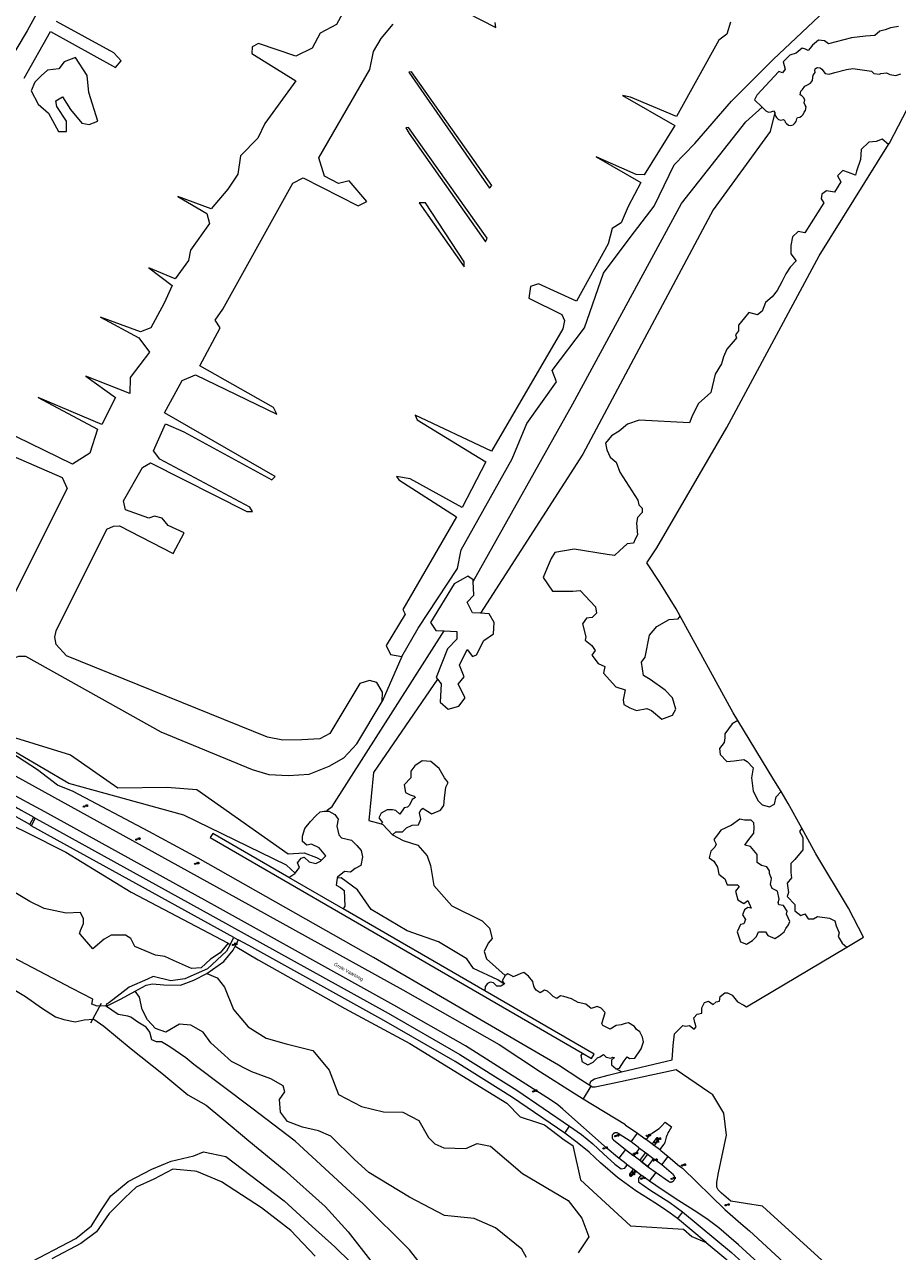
# Model space of a CAD drawing. Header units: metres. Extents: x 138165 to 154469, y 480134 to 494189.
# Tile 1053 of 1056: x 144512 to 144834, y 492519 to 492971. Entities that reach past the tile are written whole.
import ezdxf

# ---------------------------------------------------------------- set-up
doc = ezdxf.new("R2010")
doc.units = ezdxf.units.M
doc.header["$LTSCALE"] = 0.001
doc.header["$MEASUREMENT"] = 0
for name, color, linetype, lineweight in [('TOP-L-terrein hoogteverschil grondkering', 7, 'Continuous', 0), ('TOP-L-topo objecten punt', 7, 'Continuous', 0), ('TOP-L-topo objecten vlak', 7, 'Continuous', 0), ('TOP-T-topo huisnummering naamgeving', 7, 'Continuous', 0)]:
    doc.layers.add(name, color=color, linetype=linetype, lineweight=lineweight)
doc.styles.add('Style-INTL_ISO', font='INTL_ISO.shx')
doc.styles.add('Style-STANDARD', font='STANDARD.shx')

# ---------------------------------------------------------------- blocks, each defined once
blk = doc.blocks.new('131')
at = {"layer": 'TOP-L-topo objecten punt', "color": 7, "linetype": 'Continuous', "lineweight": 0}
blk.add_circle((0, 0), 0.025, dxfattribs=at)
at = {"layer": 'TOP-L-topo objecten punt', "color": 7, "linetype": 'Continuous', "lineweight": 0, "style": 'Style-STANDARD'}
blk.add_text('SM', height=0.06, dxfattribs=at).set_placement((0.0483, 0))
blk = doc.blocks.new('16')
at = {"layer": 'TOP-L-topo objecten punt', "color": 7, "linetype": 'Continuous', "lineweight": 0}
blk.add_circle((0, 0), 0.025, dxfattribs=at)
at = {"layer": 'TOP-L-topo objecten punt', "color": 7, "linetype": 'Continuous', "lineweight": 0, "style": 'Style-STANDARD'}
blk.add_text('LM', height=0.06, dxfattribs=at).set_placement((0.0483, 0))
blk = doc.blocks.new('14')
at = {"layer": 'TOP-L-topo objecten punt', "color": 7, "linetype": 'Continuous', "lineweight": 0}
blk.add_circle((0, 0), 0.025, dxfattribs=at)
at = {"layer": 'TOP-L-topo objecten punt', "color": 7, "linetype": 'Continuous', "lineweight": 0, "style": 'Style-STANDARD'}
blk.add_text('VB', height=0.06, dxfattribs=at).set_placement((0.0483, 0))
blk = doc.blocks.new('11')
at = {"layer": 'TOP-L-topo objecten punt', "color": 7, "linetype": 'Continuous', "lineweight": 0}
blk.add_circle((0, 0), 0.025, dxfattribs=at)
at = {"layer": 'TOP-L-topo objecten punt', "color": 7, "linetype": 'Continuous', "lineweight": 0, "style": 'Style-STANDARD'}
blk.add_text('AB', height=0.06, dxfattribs=at).set_placement((0.0483, 0))

msp = doc.modelspace()

# ---------------------------------------------------------------- linework, layer by layer
at = {"layer": 'TOP-L-terrein hoogteverschil grondkering', "flags": 128}
msp.add_lwpolyline([(144540.14, 492610.06), (144536.24, 492602.9)], dxfattribs=at)
at = {"layer": 'TOP-L-topo objecten vlak', "flags": 128}
for points in [[(144597.17, 493084.58), (144596.08, 493083.48), (144587.07, 493074.55), (144575.2, 493060.4), (144562.93, 493046.12), (144553.23, 493032.71), (144542.31, 493017.76), (144531.93, 493002.32), (144522.74, 492986.5), (144512.85, 492968.44), (144504.52, 492954.44), (144504.06, 492953.68), (144502.07, 492950.33), (144491.2, 492930.93), (144482.38, 492913.61), (144470.24, 492889.73), (144469.8, 492888.79), (144469.48, 492888.12), (144463.3, 492875.13), (144460.4, 492867.11), (144459.49, 492861.99)], [(144830.32, 492926.52), (144830.67, 492927.08), (144834.06, 492933.41), (144838.79, 492942.59), (144843.1, 492948.01), (144848.72, 492951.94), (144972.48, 493024.95), (145013.7, 493049.18)], [(144650.98, 492737.97), (144656.96, 492748.4), (144671.53, 492770.36), (144672.83, 492777.26), (144691.69, 492810.7), (144697.03, 492823.82), (144707.95, 492839.06), (144706.41, 492843.28), (144718.3, 492859.06), (144725.33, 492879.14), (144735.08, 492892.35), (144743.94, 492903.87), (144751.38, 492919.11), (144759, 492926.91), (144772.47, 492942.51), (144787.88, 492957.92), (144808.97, 492977.78), (144818.2, 492981.06), (144821.72, 492983.57), (144853.13, 493006.04), (144863.22, 493009.13)], [(144633.3, 492982.51), (144626.92, 492970.73), (144620.84, 492967.59), (144617.9, 492962.09), (144611.91, 492959.05), (144598.18, 492963.76), (144595.73, 492962.49), (144595.63, 492960.13), (144611.91, 492950.02), (144600.43, 492934.33), (144597.88, 492928.93), (144591.51, 492922.35), (144590.52, 492915.58), (144586.8, 492910.09), (144580.62, 492902.83), (144568.35, 492907.34), (144579.05, 492901.16), (144580.12, 492897.43), (144573.06, 492887.62), (144572.28, 492883.79), (144567.37, 492877.12), (144557.76, 492881.14), (144566.29, 492874.66), (144563.35, 492868.09), (144558.44, 492858.96), (144554.62, 492857.49), (144539.9, 492862.99), (144554.03, 492855.33), (144557.9, 492850.11), (144550.83, 492840.67), (144550.64, 492834.88), (144534.42, 492841.15), (144545.46, 492833.38), (144540.42, 492823.43), (144516.85, 492833.38), (144538.78, 492821.66), (144535.92, 492812.8), (144529.52, 492808.84), (144493.41, 492826.29)], [(144658.42, 492983.68), (144685.67, 492969.61), (144685.33, 492971.53)], [(144521.44, 492968.14), (144545.46, 492954.95), (144547.5, 492957.41), (144544.78, 492960.27), (144523.61, 492971.9)], [(144643.77, 492721.34), (144643.86, 492724.83), (144641.73, 492728.31), (144639.1, 492729.07), (144635.45, 492727.97), (144624.46, 492709.62), (144620.76, 492707.65), (144614.15, 492707.2), (144607.1, 492707.11), (144601.45, 492708.22), (144527.41, 492738.24), (144523.52, 492742.39), (144522.99, 492745.07), (144523.6, 492747.45), (144542.18, 492784.85), (144544.71, 492785.91), (144546.83, 492786.1), (144566.69, 492775.84), (144570.76, 492783.51), (144564.85, 492786.19), (144562.63, 492788.87), (144559.77, 492789.61), (144557.64, 492788.96), (144549.05, 492791.92), (144548.4, 492795.24), (144555.32, 492807.61), (144558.28, 492809.29), (144593.83, 492791.41), (144595.9, 492791.32), (144594.92, 492792.9), (144561.74, 492810.67), (144559.37, 492813.74), (144563.81, 492823.61), (144570.63, 492820.65), (144603.02, 492802.97), (144604.3, 492804.25), (144563.52, 492827.76), (144570.03, 492839.6), (144574.87, 492841.68), (144604.89, 492827.26), (144603.61, 492829.72), (144576.55, 492845.03), (144583.96, 492858.96), (144582.18, 492861.83), (144584.95, 492865.88), (144610.83, 492912.32), (144614.64, 492914.22), (144634.88, 492903.99), (144638.06, 492905.61), (144631.5, 492913.16), (144627.62, 492912.18), (144622.4, 492914.86), (144620.35, 492921.63), (144639.15, 492954.22), (144640.55, 492960.79), (144643.34, 492965.54), (144647.81, 492970.85)], [(144772.11, 492971.57), (144770.7, 492967.14), (144767.86, 492965.02), (144752.17, 492936.89), (144735.26, 492944.04), (144732.27, 492944.57), (144751.65, 492933.51), (144740.27, 492915.35), (144737.33, 492915.51), (144722.6, 492922.01), (144739.08, 492912.5), (144734.36, 492903.74), (144731.86, 492897.72), (144728.5, 492895.65), (144727.07, 492889.92), (144715.36, 492868.85), (144701.32, 492875.22), (144698.33, 492874.18), (144697.8, 492869.89), (144709.9, 492863.91), (144710.94, 492861.69), (144710.29, 492858.7), (144684.02, 492813.56), (144655.93, 492826.83), (144656.58, 492825.14), (144681.94, 492809.66), (144673.22, 492792.87), (144653.97, 492803.41), (144649.03, 492804.19), (144649.81, 492803.02), (144671.14, 492789.36), (144651.37, 492755.27), (144652.15, 492753.58), (144645.13, 492742), (144646.82, 492738.62), (144650.98, 492737.97)], [(144833.99, 492969.99), (144831.1, 492969.49), (144829.08, 492968.78), (144827.16, 492968.35), (144825.3, 492966.71), (144821.85, 492966.41), (144816.76, 492965.89), (144808.21, 492963.69), (144806.7, 492964.7), (144804.51, 492964.99), (144802.28, 492963.19), (144801.5, 492961.99), (144800.79, 492961.21), (144799.7, 492961.7), (144798.5, 492961.99), (144796.29, 492960.21), (144794.01, 492959.5), (144791.51, 492956.99), (144792.3, 492954.3), (144791.26, 492953), (144789.87, 492953.39), (144781.81, 492944.72), (144781.01, 492943), (144783.74, 492940.34)], [(144511.72, 492951.01), (144521.44, 492968.14)], [(144526.52, 492957.05), (144524.52, 492954.46), (144520.4, 492953.99), (144518.05, 492951.87), (144515.69, 492949.52), (144514.28, 492946.34), (144516.87, 492941.4), (144520.75, 492938.1), (144524.4, 492931.28), (144527.34, 492931.28), (144527.34, 492935.16), (144523.81, 492940.58), (144523.46, 492942.64), (144525.93, 492944.1), (144528.87, 492939.4), (144532.99, 492934.46), (144535.69, 492933.93), (144538.87, 492935.16), (144535.58, 492945.75), (144534.99, 492951.99), (144530.64, 492958.58), (144526.52, 492957.05)], [(144788.5, 492938.34), (144788.5, 492937.5), (144789.04, 492936.55), (144789.79, 492935.79), (144790.7, 492935.5), (144791.2, 492935.59), (144791.7, 492935.79), (144792.08, 492935.32), (144792.29, 492934.79), (144792.79, 492934.29), (144793.48, 492933.72), (144794.31, 492933.5), (144795.21, 492933.79), (144795.74, 492934.33), (144796.3, 492935.01), (144796.5, 492936), (144796.76, 492936.5), (144797.71, 492936.59), (144798.33, 492936.93), (144798.95, 492937.55), (144799.3, 492938.47), (144799.8, 492939.05), (144799.99, 492940.41), (144799.63, 492941.02), (144799.31, 492941.86), (144799.49, 492942.96), (144799.06, 492943.83), (144798.44, 492944.46), (144797.84, 492944.84), (144798.03, 492946.22), (144798.71, 492946.79), (144799.5, 492948), (144800.52, 492948.51), (144801.54, 492949.13), (144802.35, 492950.16), (144802.5, 492951.21), (144802.54, 492952.14), (144803.3, 492953.04), (144803.23, 492953.96), (144803.32, 492954.42), (144803.76, 492954.85), (144804.15, 492954.95), (144805.15, 492954.81), (144805.79, 492954.32), (144807.03, 492952.69), (144808.49, 492952.51), (144810.51, 492953.11), (144814.85, 492954.15), (144817.16, 492954.56), (144824.03, 492953.56), (144825, 492952.72), (144826.99, 492952.51), (144827.52, 492952.73), (144829.6, 492953), (144830.8, 492952.3), (144833.07, 492952.01), (144834.92, 492952.53)], [(144653.54, 492953.16), (144659.01, 492945.23), (144683.33, 492910.52), (144684.12, 492911.44), (144654.5, 492953.3), (144653.54, 492953.16)], [(144677.23, 492765.58), (144713.99, 492831.04), (144754.01, 492904.83), (144777.82, 492934.88), (144783.74, 492940.34)], [(144788.5, 492938.34), (144786.74, 492931.31), (144765.77, 492902.45), (144717.71, 492812.44), (144679.99, 492753.86)], [(144783.74, 492940.34), (144784.29, 492939.8), (144785.16, 492938.93), (144786.12, 492938.51), (144787.15, 492938.58), (144787.91, 492939.01), (144788.5, 492938.34)], [(144682.37, 492892.07), (144653.4, 492932.8), (144652.45, 492932.66), (144653.68, 492930.61), (144681.82, 492890.71), (144682.37, 492892.07)], [(144830.32, 492926.52), (144827.99, 492928.49), (144825.81, 492927.7), (144823.16, 492927.35), (144820.29, 492924.71), (144820, 492921), (144818.51, 492916.75), (144818.21, 492915.21), (144815.65, 492916.27), (144813.5, 492917), (144811.5, 492915), (144812.8, 492912.79), (144810.4, 492909), (144807.51, 492909.49), (144805.8, 492908.2), (144805.51, 492906.51), (144806.51, 492905.08), (144799.51, 492893.99), (144797.01, 492894.49), (144795.01, 492892.49), (144794.3, 492889.31), (144794.3, 492886.31), (144796.31, 492883.72), (144794.16, 492881.35), (144792.46, 492878.86), (144791.01, 492875.91), (144789.31, 492872.71), (144787.5, 492870.49), (144785.06, 492868.32), (144783.81, 492865.21), (144782.08, 492863.82), (144778.81, 492864.7), (144777.3, 492862.69), (144775.01, 492860), (144775, 492857.9), (144774.01, 492856.49), (144774.3, 492855.31), (144773.79, 492854.71), (144770.8, 492851.21), (144769.51, 492848.32), (144768.8, 492845.71), (144766.51, 492841.99), (144764.8, 492835.2), (144760.28, 492831.19), (144758.16, 492826.86), (144757.01, 492823.99), (144738.49, 492824.99), (144734.09, 492823.49), (144731.01, 492820.99), (144728.29, 492819.21), (144726.01, 492816.49), (144726.51, 492814.09), (144727.79, 492811.31), (144730.01, 492809.58), (144731.3, 492805.8), (144738.01, 492795.5), (144738.3, 492793.81), (144739.51, 492792.58), (144739.5, 492790.93), (144737.8, 492789.2), (144737.51, 492787.01), (144737.86, 492782.75), (144737.01, 492781.11), (144736.31, 492779.7), (144734.01, 492779.49), (144731.23, 492776.87), (144729.31, 492775.2), (144726.65, 492775.49), (144714.49, 492777.49), (144707.31, 492776.22), (144705.98, 492773.99), (144704.56, 492770.65), (144703.01, 492767), (144706.51, 492762.01), (144714.01, 492762.01), (144716.69, 492762.3), (144722.3, 492756.2), (144722.71, 492753.88), (144721.12, 492752.28), (144719.08, 492752.12), (144717.51, 492750), (144718.8, 492745.21), (144718.51, 492744.01), (144721, 492742.01), (144722.25, 492740.18), (144721.01, 492738.49), (144723.28, 492735.31), (144725.78, 492734.31), (144725.3, 492731.81), (144729.79, 492726.81), (144733.3, 492725.7), (144733.01, 492724.45), (144732.51, 492721.99), (144732.8, 492720.29), (144735, 492719), (144737.51, 492718.01), (144741.3, 492718.8), (144743.01, 492718.01), (144746.8, 492714.8), (144750.69, 492716.28), (144751.99, 492718.5), (144750.7, 492722.69), (144747.99, 492725.49), (144742.49, 492729.49), (144739.99, 492730.99), (144739.36, 492735.9), (144740.7, 492737.69), (144742.2, 492745.8), (144744.99, 492749.01), (144749.51, 492751.51), (144752.78, 492751.77), (144753.54, 492752.78)], [(144753.54, 492752.78), (144752.04, 492755.5), (144746.05, 492765.14), (144741.29, 492772.46), (144744.9, 492777.99), (144770.78, 492822.27), (144804.79, 492885.52), (144830.32, 492926.52)], [(144657.37, 492905.06), (144673.99, 492881.51), (144673.99, 492883.3), (144659.66, 492905.01), (144657.37, 492905.06)], [(144459.49, 492861.99), (144460.94, 492856.98), (144462.54, 492853.69), (144481.28, 492831.19), (144488.64, 492821.52), (144494.36, 492817.57), (144525.73, 492803.82), (144527.61, 492799.85), (144506.9, 492758.68), (144506.23, 492743.83), (144497.21, 492728.51)], [(144677.23, 492765.58), (144677.2, 492766.2), (144675.28, 492767.49), (144673.6, 492766.49), (144670.3, 492764.7), (144661.51, 492750.49), (144663.51, 492747.51), (144666.58, 492747.35)], [(144679.99, 492753.86), (144677, 492754), (144675, 492758), (144677.49, 492760.5), (144677.23, 492765.58)], [(144664.1, 492729.6), (144665.47, 492727.87), (144665.06, 492721.08), (144668, 492718.51), (144671.98, 492719.59), (144674.34, 492722.66), (144671.71, 492727.71), (144673.99, 492730.5), (144672.21, 492734.79), (144675, 492740.5), (144677, 492738), (144678.45, 492738.54), (144681.21, 492743.79), (144684.7, 492746.3), (144684.99, 492750.51), (144683.21, 492753.71), (144679.99, 492753.86)], [(144774.82, 492714.33), (144773.06, 492717.23), (144753.54, 492752.78)], [(144623.33, 492680.99), (144623.47, 492681.34), (144625.3, 492682.72), (144666.58, 492747.35)], [(144666.58, 492747.35), (144671.25, 492747.11), (144671.29, 492744.29), (144667.8, 492740.71), (144663.66, 492730.16), (144664.1, 492729.6)], [(144489.68, 492705.3), (144498.06, 492721.69), (144506.13, 492735.76), (144507.37, 492737.1), (144509.75, 492738.04), (144512.23, 492738.04), (144562.08, 492710.24), (144595.8, 492696.32), (144601.91, 492694.51), (144609.22, 492694.08), (144616.77, 492694.59), (144624.16, 492697.48), (144629.59, 492700.62), (144634.43, 492705.8), (144643.77, 492721.34)], [(144650.98, 492737.97), (144643.77, 492721.34)], [(144664.1, 492729.6), (144640.5, 492695.21), (144638.85, 492677.55), (144643.37, 492676.27)], [(144774.82, 492714.33), (144772.68, 492713.09), (144770.01, 492709.5), (144770.07, 492707.95), (144769.8, 492706.21), (144768.01, 492703.99), (144768.3, 492701.81), (144770.78, 492699.31), (144773.41, 492699.5), (144777, 492700), (144778.29, 492699.29), (144780.5, 492696.91), (144779.8, 492693.21), (144780.51, 492688.28), (144782.29, 492684.81), (144783.8, 492683.31), (144786.51, 492682.51), (144788.39, 492683.5), (144788.99, 492686.2), (144790.73, 492688.21)], [(144790.73, 492688.21), (144788.07, 492692.52), (144774.82, 492714.33)], [(144500.39, 492707.32), (144499.36, 492707.92), (144501.71, 492710.01), (144528.77, 492701.76), (144546.33, 492689.56), (144564.33, 492689.85), (144575.34, 492688.96), (144609.09, 492665.22), (144614.9, 492665.64), (144619.54, 492663.91), (144621.38, 492662.87)], [(144611.58, 492658.09), (144608.42, 492661.13), (144570.62, 492679.45), (144528.23, 492691.17), (144500.39, 492707.32)], [(144720.57, 492579.69), (144716.92, 492582.05), (144708.67, 492587.4), (144640.46, 492627.1), (144575.91, 492663.61), (144557.66, 492673.42), (144529.83, 492688.26), (144524.01, 492690.6), (144516.72, 492696.19), (144506.81, 492702.56), (144501.64, 492705.67), (144499.05, 492705.43)], [(144501.45, 492697.75), (144502.77, 492697.07), (144505.06, 492695.79), (144586.17, 492651.1), (144651.3, 492615.12), (144686.86, 492595.07), (144702.12, 492584.97), (144714.44, 492577.11), (144716.49, 492575.8), (144717.75, 492575.04)], [(144647.55, 492672.25), (144648.75, 492673.36), (144651.19, 492673.3), (144652.71, 492674.8), (144654.79, 492675.79), (144657.08, 492675.87), (144658, 492678), (144657.45, 492680.34), (144658, 492681.51), (144658.71, 492682.09), (144659.79, 492681.3), (144661.99, 492680.01), (144665.19, 492681.29), (144666.49, 492683.01), (144666.7, 492685.8), (144667.19, 492689.78), (144667.99, 492691.49), (144666.7, 492693.2), (144664.71, 492696.7), (144661.7, 492699.2), (144658.51, 492699.49), (144655.8, 492697.7), (144654.3, 492695.7), (144654.31, 492693.2), (144651.79, 492690.7), (144652.3, 492687.8), (144654, 492687.01), (144655.5, 492686.5), (144656, 492686), (144654.79, 492685.21), (144653.79, 492683.21), (144653.06, 492682.47), (144651.79, 492682.21), (144650.18, 492679.92), (144648.71, 492681.2), (144647.51, 492681.49), (144645.51, 492681.49), (144643.3, 492680.2), (144642.51, 492678.51), (144643.8, 492676.81), (144643.37, 492676.27)], [(144493.46, 492692.98), (144500.27, 492689.21), (144503.83, 492686.12), (144504.21, 492685.79), (144504.62, 492685.44), (144505.03, 492685.1), (144505.45, 492684.76), (144505.87, 492684.43), (144506.3, 492684.11), (144506.69, 492683.82), (144507.13, 492683.51), (144507.57, 492683.21), (144508.02, 492682.91), (144508.42, 492682.64), (144508.88, 492682.36), (144509.34, 492682.08), (144509.75, 492681.84), (144510.22, 492681.57), (144510.69, 492681.31), (144515.34, 492678.72)], [(144730.93, 492553.11), (144730.49, 492553.45), (144726.66, 492556.64), (144710.32, 492571.19), (144708.44, 492572.74), (144706.47, 492574.17), (144704.41, 492575.47), (144698.04, 492579.59), (144674.42, 492594.54), (144648, 492609.56), (144582.98, 492645.62), (144519.41, 492680.67), (144505.24, 492688.39), (144505.17, 492688.28), (144502.11, 492689.9)], [(144798.41, 492674.69), (144793.42, 492683.82), (144790.73, 492688.21)], [(144488.94, 492687.45), (144489.78, 492684.77), (144503.41, 492677.7), (144512.77, 492673.13), (144527.05, 492665.9), (144551.18, 492651.18), (144586.98, 492632.29)], [(144513.82, 492676.01), (144506, 492680.52), (144502.17, 492683.48), (144499.53, 492685.7)], [(144621.38, 492662.87), (144623, 492664.5), (144620.5, 492667.5), (144617.7, 492668.79), (144616, 492668.5), (144614.29, 492669.79), (144614.29, 492671.71), (144615.15, 492674.56), (144617.29, 492677.2), (144619.3, 492679.21), (144620.8, 492680.7), (144622.3, 492680.99), (144623.33, 492680.99)], [(144623.33, 492680.99), (144623.99, 492680.99), (144626.21, 492679.69), (144627.49, 492677.99), (144626.99, 492675.5), (144627.71, 492672.2), (144628.71, 492671.2), (144632.35, 492670.34), (144634.36, 492668.35), (144635.99, 492666.5), (144636.49, 492664.11), (144635.83, 492660.92), (144633.7, 492659.79), (144632, 492658.5), (144629.84, 492658.69), (144627.21, 492656.71), (144627.13, 492656.28)], [(144513.82, 492676.01), (144515.34, 492678.72)], [(144514.33, 492675.61), (144513.82, 492676.01)], [(144515.82, 492678.38), (144514.33, 492675.61)], [(144589.07, 492634.48), (144514.33, 492675.61)], [(144515.34, 492678.72), (144515.82, 492678.38)], [(144515.82, 492678.38), (144520.11, 492676.01), (144581.34, 492642.29), (144645.98, 492606.54), (144672.4, 492591.3), (144693.34, 492578.22), (144712.72, 492564.89)], [(144643.37, 492676.27), (144643.95, 492676.11), (144647.55, 492672.25)], [(144768.55, 492673.96), (144767.3, 492672.21), (144766.01, 492670.49), (144766.79, 492668.8), (144766.29, 492667.71), (144764.8, 492666.19), (144764.3, 492663.8), (144766, 492662.51), (144767.3, 492660.29), (144767.8, 492657.79), (144770, 492656), (144770.92, 492653.87), (144774.71, 492653.79), (144775.3, 492653.21), (144774.01, 492651.5), (144774.79, 492648.29), (144777, 492647), (144778.5, 492648), (144779.71, 492645.21), (144778.51, 492645.5), (144777.21, 492644.61), (144776.51, 492642.76), (144777.7, 492641.01), (144777.01, 492639.49), (144775.8, 492639.2), (144774.51, 492636.46), (144775.79, 492632.81), (144777.99, 492632.01), (144780.2, 492633.3), (144781.7, 492634.8), (144782.49, 492636.51), (144785.01, 492636.52), (144785.91, 492635.19), (144788.49, 492634.01), (144789.99, 492635.01), (144791.93, 492636.53), (144792.49, 492637.79), (144793.46, 492639.07), (144793.99, 492640.29), (144792.78, 492643), (144792.99, 492644.08), (144791.7, 492646.2), (144789.88, 492646.49), (144789.71, 492647.29), (144790, 492648.5), (144789.48, 492651.44), (144787.41, 492652.5), (144786.85, 492653.95), (144787.2, 492656.21), (144786.5, 492658), (144786.5, 492659), (144785.49, 492660.42), (144783.5, 492661), (144781.96, 492662.07), (144782, 492665), (144779.47, 492667.95), (144777.35, 492668.44), (144778.5, 492670.09), (144780.7, 492672.8), (144780.78, 492675), (144780.7, 492676.71), (144779.7, 492677.71), (144777.3, 492677.71), (144775.5, 492678), (144772.44, 492675.85), (144768.55, 492673.96)], [(144798.41, 492674.69), (144797.51, 492673.49), (144798.78, 492671.31), (144798.81, 492666.7), (144795.8, 492663.2), (144794.29, 492661.68), (144794.3, 492658.31), (144794.54, 492656.44), (144793.01, 492654.49), (144793.5, 492651), (144793.01, 492649.51), (144795.77, 492646.61), (144795.8, 492644.31), (144798.01, 492642.51), (144799.51, 492643.11), (144800.8, 492641.3), (144802.69, 492641.3), (144804.24, 492642.11), (144808.6, 492641.5), (144810.51, 492640.51), (144811.01, 492638.68), (144812.12, 492636.13), (144811.8, 492634.81), (144813.3, 492632.3), (144814.94, 492630.84)], [(144814.94, 492630.84), (144821.11, 492634.51), (144815.65, 492645.27), (144803.56, 492665.26), (144798.41, 492674.69)], [(144609.29, 492656.53), (144581.24, 492672.74), (144580.37, 492671.25), (144717.52, 492591.8)], [(144647.55, 492672.25), (144651.47, 492670.16), (144656.89, 492668.4), (144660.34, 492664.45), (144661.55, 492660.99), (144662.73, 492653.54), (144669.4, 492646.08), (144680.52, 492640.58), (144683.32, 492637.84), (144684.3, 492634.11), (144682.73, 492632.28), (144681.29, 492629.27), (144682.2, 492626.52), (144689.01, 492620.43)], [(144611.58, 492658.09), (144613.29, 492660.2), (144612.51, 492661.99), (144613.8, 492663.7), (144614.99, 492663.99), (144616.84, 492662.36), (144619.2, 492661.71), (144620.3, 492662.2), (144621, 492662.49), (144621.38, 492662.87)], [(144609.29, 492656.53), (144611.5, 492657.99), (144611.58, 492658.09)], [(144629.31, 492644.97), (144609.29, 492656.53)], [(144688.62, 492617.19), (144686.33, 492618.8), (144677.43, 492622.98), (144674.89, 492626.58), (144664.43, 492632.86), (144652.91, 492636.92), (144639.7, 492644.77), (144634.59, 492651.97), (144628.58, 492656.42), (144627.13, 492656.28)], [(144627.13, 492656.28), (144626.71, 492653.71), (144628.34, 492652.85), (144629.7, 492651.71), (144629.99, 492646.01), (144629.31, 492644.97)], [(144586.98, 492632.29), (144583.95, 492628.83), (144580.46, 492626.5), (144576.97, 492623.3), (144573.48, 492623.01), (144566.79, 492625.92), (144563.59, 492627.37), (144560.1, 492627.96), (144552.53, 492631.16), (144551.08, 492634.07), (144549.04, 492635.23), (144543.8, 492635.23), (144541.19, 492633.78), (144537.11, 492630.28), (144532.46, 492635.52), (144532.17, 492635.81), (144532.46, 492636.98), (144533.62, 492639.6), (144533.62, 492641.34), (144532.46, 492643.67), (144527.22, 492643.38), (144519.08, 492645.13), (144513.84, 492647.74), (144508.31, 492650.95)], [(144681.53, 492614.78), (144629.31, 492644.97)], [(144587.71, 492631.9), (144589.07, 492634.48)], [(144589.07, 492634.48), (144590.67, 492633.6)], [(144667.5, 492501.8), (144653.74, 492519.34), (144636.72, 492536.31), (144611.64, 492559.4), (144595.66, 492571.61), (144574.31, 492587.65), (144571.39, 492590.06), (144565.39, 492594.21), (144562.4, 492595.94), (144560.55, 492595.94), (144558.82, 492596.75), (144558.02, 492599.52), (144556.75, 492601.36), (144553.64, 492603.21), (144551.1, 492605.05), (144549.95, 492605.4), (144546.37, 492606.09), (144541.78, 492609.27), (144538.61, 492609.16), (144536.65, 492609.86), (144537.05, 492611.71), (144529.47, 492615.65), (144500.29, 492630.81)], [(144587.71, 492631.9), (144586.38, 492629.35), (144579.31, 492622.83), (144571.02, 492619.16), (144565.86, 492618.48), (144559.34, 492620.11), (144557.16, 492619.03), (144550.51, 492616.17), (144547.11, 492613.59), (144542.79, 492610.19), (144542.23, 492609.98), (144542.03, 492609.74), (144542.64, 492609.38), (144547.52, 492611.82), (144552.68, 492614.68)], [(144579.04, 492621.2), (144585.29, 492625.55), (144588.82, 492629.76), (144589.51, 492631.19)], [(144586.98, 492632.29), (144587.71, 492631.9)], [(144590.67, 492633.6), (144589.51, 492631.19)], [(144589.51, 492631.19), (144598, 492626.23), (144630, 492608.32), (144653.96, 492595.38), (144689.7, 492573.42), (144694.52, 492568.42), (144700.56, 492566.35), (144703.54, 492565.42), (144710.77, 492559.9), (144713.96, 492557.83), (144716.81, 492545.18), (144735.23, 492528.16), (144754.81, 492526.93), (144757.87, 492524.29), (144763.09, 492522.13)], [(144711, 492562.32), (144691.74, 492575.52), (144670.58, 492588.76), (144644.38, 492603.9), (144594.51, 492631.48), (144590.67, 492633.6)], [(144731.91, 492584.91), (144748.49, 492588.93), (144750.57, 492589.34), (144750.99, 492594.7), (144751.51, 492599), (144754.5, 492602), (144755.5, 492601.79), (144757, 492602), (144758.75, 492600.66), (144759.5, 492601.5), (144759, 492603.09), (144758.65, 492604.84), (144759.79, 492606.2), (144761.5, 492606.5), (144761.5, 492608.5), (144762.55, 492610.46), (144763.99, 492610.99), (144765.7, 492609.7), (144766.81, 492610.7), (144768, 492610.99), (144768.31, 492612.72), (144770.01, 492613.99), (144771, 492613.99), (144772.7, 492613.2), (144774.7, 492610.69), (144777, 492609.5), (144778.05, 492608.88), (144814.94, 492630.84)], [(144552.68, 492614.68), (144556.76, 492616.85), (144559.07, 492617.39), (144563.28, 492616.99), (144569.39, 492616.85), (144574.28, 492618.75), (144579.04, 492621.2)], [(144579.04, 492621.2), (144582.89, 492619.58), (144585.63, 492616.18), (144588.86, 492607.95), (144594.26, 492601.47), (144601, 492597.29), (144608.29, 492595.26), (144618.13, 492592.84), (144624.2, 492585.55), (144627.57, 492576.64), (144636.07, 492572.19), (144644.16, 492570.16), (144651.31, 492570.03), (144657.24, 492567.06), (144660.75, 492560.72), (144663.18, 492558.42), (144666.42, 492556.94), (144674.51, 492556.67), (144678.69, 492558.56), (144683.68, 492557.61), (144695.41, 492547.49), (144712.27, 492537.5), (144717.26, 492531.03), (144719.83, 492524.14), (144715.92, 492518.21)], [(144689.01, 492620.43), (144688, 492618.5), (144688.79, 492617.29), (144688.62, 492617.19)], [(144730.01, 492586.01), (144731.21, 492586.3), (144732.88, 492588.97), (144734, 492590.5), (144734.83, 492589.89), (144736.81, 492590.01), (144738.99, 492593.01), (144739.12, 492593.41), (144739.99, 492596), (144739.7, 492597.71), (144738.7, 492599.7), (144737.49, 492600.49), (144736.7, 492601.7), (144734.49, 492603), (144733.3, 492602.71), (144731.8, 492602.21), (144730, 492602), (144727.79, 492600.71), (144724.99, 492601.99), (144724.7, 492602.69), (144725.45, 492605.05), (144725.85, 492606.84), (144724.46, 492608.44), (144722.99, 492609), (144720.8, 492608.21), (144720.19, 492608.72), (144718.79, 492609.88), (144716, 492610.5), (144713.56, 492611.84), (144710.71, 492612.7), (144709.5, 492612.99), (144708.1, 492612), (144706.71, 492612.7), (144705.7, 492613.7), (144704.7, 492614.7), (144703.51, 492614.99), (144701.92, 492613.99), (144700.49, 492614.99), (144699.7, 492616.19), (144699.49, 492617.01), (144699.2, 492618.19), (144697.69, 492620.23), (144695.99, 492621.5), (144694.81, 492621.21), (144693.51, 492620.49), (144691.99, 492619.93), (144691.73, 492620.18), (144690, 492621), (144689.01, 492620.43)], [(144500.85, 492619.44), (144512.21, 492612.7), (144518.11, 492608.49), (144523.3, 492605.26), (144526.39, 492604.28), (144530.58, 492603.37), (144533.9, 492604.11), (144537.41, 492604.3), (144541.1, 492601.71), (144551.2, 492593.46), (144562.46, 492584.41), (144572.06, 492576.47), (144578.83, 492572.62), (144584.55, 492567.82), (144594.52, 492559.52), (144607.63, 492548.81), (144622.72, 492535.38), (144631.21, 492525.96), (144640.25, 492514.33)], [(144688.62, 492617.19), (144687.5, 492616.5), (144686, 492616.5), (144684.71, 492617.71), (144683.51, 492618), (144682.58, 492617.48), (144681.67, 492616.37), (144681.53, 492614.78)], [(144696.9, 492516.59), (144695.15, 492519.56), (144685.44, 492527.52), (144677.61, 492530.89), (144666.69, 492531.97), (144653.74, 492538.72), (144638.77, 492547.9), (144633.51, 492552.62), (144624.74, 492561.26), (144620.29, 492563.15), (144614.36, 492564.5), (144608.83, 492566.66), (144606.27, 492570.03), (144605.86, 492574.76), (144607.89, 492577.59), (144607.21, 492579.75), (144602.63, 492582.31), (144595.61, 492584.88), (144588.2, 492588.79), (144580.51, 492595.67), (144577.67, 492599.59), (144573.22, 492602.15), (144569.04, 492602.56), (144563.92, 492599.59), (144560.14, 492600.94), (144557.17, 492604.04), (144555.29, 492607.96), (144554.21, 492612.41), (144552.68, 492614.68)], [(144717.52, 492591.8), (144720.85, 492589.87), (144721.8, 492591.51), (144681.53, 492614.78)], [(144717.52, 492591.8), (144717, 492590.96), (144717.26, 492589.14), (144717.3, 492588.8), (144719.49, 492587.51), (144721.49, 492588.51), (144723.08, 492590.13), (144724, 492590.51), (144725.27, 492591.36), (144726.29, 492590.29), (144728, 492590), (144728.7, 492590.29), (144729.3, 492590.21), (144728.3, 492589.21), (144728.2, 492587.56), (144730.01, 492586.01)], [(144720.57, 492579.69), (144720.29, 492580.19), (144720.34, 492580.78), (144720.57, 492581.54), (144721.92, 492582.36), (144725.68, 492583.4), (144726.98, 492583.72), (144731.91, 492584.91)], [(144852.96, 492467.88), (144812.54, 492509.4), (144785.42, 492534.12), (144783.88, 492535.4), (144777.69, 492536.39), (144772.18, 492537.29), (144768.85, 492540.23), (144767.54, 492541.48), (144767.02, 492542.5), (144767.06, 492544.33), (144767.74, 492547.78), (144770.69, 492561.67), (144769.68, 492569.71), (144765.58, 492576.48), (144764.07, 492577.51), (144752.04, 492585.73), (144729.81, 492580.89), (144722.24, 492579.33), (144721.29, 492579.33), (144720.57, 492579.69)], [(144731.91, 492584.91), (144730.01, 492586.01)], [(144720.57, 492579.69), (144717.75, 492575.04)], [(144717.75, 492575.04), (144733.39, 492565.57), (144733.29, 492565.41), (144737.84, 492562.33)], [(144740.67, 492560.25), (144740.71, 492560.22), (144740.75, 492560.2), (144740.79, 492560.18), (144740.83, 492560.17), (144740.88, 492560.16), (144740.93, 492560.15), (144740.97, 492560.15), (144741.02, 492560.15), (144741.07, 492560.16), (144741.11, 492560.16), (144741.15, 492560.18), (144741.2, 492560.2), (144741.24, 492560.22), (144741.28, 492560.24), (144741.32, 492560.27), (144741.35, 492560.3), (144741.38, 492560.34), (144741.38, 492560.34), (144742.66, 492561.88), (144742.66, 492561.89), (144742.79, 492562.03), (144742.92, 492562.16), (144743.07, 492562.28), (144743.22, 492562.38), (144744.89, 492563.45), (144745.82, 492564.09), (144746.71, 492564.94), (144747.98, 492566.46), (144750.39, 492564.69), (144749.32, 492562.98), (144749.05, 492562.52), (144748.83, 492562.03), (144748.65, 492561.52), (144748.45, 492560.84), (144747.87, 492558.94), (144747.81, 492558.76), (144747.73, 492558.59), (144747.64, 492558.43), (144747.54, 492558.28), (144747.54, 492558.27), (144746.34, 492556.69), (144746.32, 492556.65), (144746.29, 492556.61), (144746.27, 492556.57), (144746.26, 492556.52), (144746.24, 492556.48), (144746.24, 492556.43), (144746.23, 492556.39), (144746.23, 492556.34), (144746.24, 492556.29), (144746.24, 492556.25), (144746.26, 492556.2), (144746.27, 492556.16), (144746.29, 492556.12), (144746.31, 492556.08), (144746.34, 492556.04), (144746.37, 492556), (144746.4, 492555.97), (144746.44, 492555.94)], [(144711, 492562.32), (144712.72, 492564.89)], [(144752.55, 492530.88), (144749.85, 492532.92), (144747.07, 492534.85), (144744.2, 492536.66), (144737.16, 492541.1), (144730.46, 492546.04), (144724.15, 492551.47), (144719.99, 492555.35), (144715.6, 492558.97), (144711, 492562.32)], [(144712.72, 492564.89), (144717.16, 492561.81), (144721.37, 492558.42), (144725.34, 492554.75), (144729.52, 492550.9), (144731.86, 492549.24), (144733.22, 492549.46), (144733.83, 492550.3), (144733.85, 492550.34), (144733.87, 492550.39), (144733.89, 492550.43), (144733.9, 492550.47), (144733.91, 492550.52), (144733.92, 492550.56), (144733.92, 492550.61), (144733.92, 492550.66), (144733.91, 492550.7), (144733.9, 492550.75), (144733.89, 492550.79), (144733.87, 492550.84), (144733.85, 492550.88), (144733.82, 492550.92), (144733.8, 492550.96), (144733.76, 492550.99), (144733.73, 492551.02), (144733.69, 492551.05)], [(144735.49, 492559.13), (144730.75, 492562.27), (144730.63, 492562.34), (144730.52, 492562.39), (144730.39, 492562.44), (144730.27, 492562.47), (144730.14, 492562.5), (144730.01, 492562.51), (144729.88, 492562.51), (144729.75, 492562.5), (144729.62, 492562.48), (144729.49, 492562.45), (144729.37, 492562.4), (144729.25, 492562.35), (144729.14, 492562.29), (144729.03, 492562.21), (144728.93, 492562.13), (144728.84, 492562.04), (144728.75, 492561.94), (144728.68, 492561.83), (144728.61, 492561.72), (144728.55, 492561.6), (144728.51, 492561.48), (144728.47, 492561.35), (144728.45, 492561.23), (144728.43, 492561.1), (144728.43, 492560.97), (144728.44, 492560.84), (144728.46, 492560.71), (144728.5, 492560.58), (144728.54, 492560.46), (144728.59, 492560.34), (144728.66, 492560.22), (144728.73, 492560.12), (144728.82, 492560.02), (144728.91, 492559.92), (144729.01, 492559.84), (144733.37, 492556.36)], [(144735.49, 492559.13), (144737.84, 492562.33)], [(144737.84, 492562.33), (144740.67, 492560.25)], [(144738.2, 492557.07), (144735.49, 492559.13)], [(144736.06, 492554.26), (144736.1, 492554.23), (144736.14, 492554.21), (144736.19, 492554.19), (144736.24, 492554.17), (144736.29, 492554.16), (144736.33, 492554.15), (144736.38, 492554.15), (144736.43, 492554.15), (144736.48, 492554.16), (144736.53, 492554.16), (144736.58, 492554.18), (144736.63, 492554.2), (144736.67, 492554.22), (144736.71, 492554.24), (144736.76, 492554.27), (144736.79, 492554.3), (144736.83, 492554.34), (144738.3, 492556.33), (144738.33, 492556.37), (144738.35, 492556.41), (144738.37, 492556.46), (144738.38, 492556.51), (144738.39, 492556.55), (144738.4, 492556.6), (144738.4, 492556.65), (144738.4, 492556.7), (144738.39, 492556.75), (144738.38, 492556.79), (144738.36, 492556.84), (144738.34, 492556.88), (144738.32, 492556.93), (144738.3, 492556.97), (144738.27, 492557), (144738.23, 492557.04), (144738.2, 492557.07)], [(144738.2, 492557.07), (144741.21, 492554.83)], [(144743.6, 492558.06), (144740.67, 492560.25)], [(144743.68, 492558), (144743.73, 492557.98), (144743.77, 492557.97), (144743.82, 492557.95), (144743.86, 492557.95), (144743.91, 492557.94), (144743.95, 492557.94), (144744, 492557.94), (144744.05, 492557.95), (144744.09, 492557.96), (144744.13, 492557.98), (144744.18, 492558), (144744.22, 492558.02), (144744.26, 492558.05), (144744.29, 492558.08), (144744.32, 492558.11), (144744.35, 492558.14), (144745.55, 492559.73), (144745.57, 492559.77), (144745.6, 492559.81), (144745.62, 492559.86), (144745.64, 492559.9), (144745.65, 492559.95), (144745.66, 492559.99), (144745.66, 492560.04), (144745.67, 492560.09), (144745.66, 492560.14), (144745.65, 492560.18), (144745.64, 492560.23), (144745.63, 492560.27), (144745.61, 492560.32), (144745.58, 492560.36), (144745.56, 492560.4), (144745.53, 492560.44), (144745.49, 492560.47), (144745.46, 492560.5), (144745.42, 492560.53), (144745.38, 492560.55), (144745.33, 492560.57), (144745.29, 492560.59), (144745.24, 492560.6), (144745.2, 492560.61), (144745.15, 492560.61), (144745.1, 492560.61), (144745.05, 492560.61), (144745.01, 492560.6), (144744.96, 492560.59), (144744.92, 492560.57), (144744.87, 492560.55), (144744.83, 492560.53), (144744.79, 492560.5), (144744.76, 492560.47), (144744.72, 492560.43), (144744.69, 492560.4), (144743.5, 492558.8), (144743.48, 492558.76), (144743.45, 492558.72), (144743.43, 492558.67), (144743.42, 492558.63), (144743.41, 492558.59), (144743.4, 492558.54), (144743.4, 492558.49), (144743.4, 492558.45), (144743.4, 492558.4), (144743.41, 492558.36), (144743.42, 492558.31), (144743.44, 492558.27), (144743.46, 492558.23), (144743.48, 492558.19), (144743.51, 492558.15), (144743.54, 492558.11), (144743.57, 492558.08), (144743.6, 492558.06)], [(144743.6, 492558.06), (144743.62, 492558.04)], [(144743.63, 492558.04), (144743.62, 492558.04)], [(144743.62, 492558.04), (144743.68, 492558)], [(144743.68, 492558), (144743.63, 492558.04)], [(144746.44, 492555.94), (144743.63, 492558.04)], [(144512.03, 492513.72), (144530.82, 492523.49), (144536.58, 492528.25), (144540.55, 492534.5), (144543.7, 492539.24), (144550.11, 492544.51), (144558.79, 492549.07), (144565.98, 492552.05), (144574.33, 492553.97), (144577.84, 492555.47), (144586.1, 492553.72), (144607.64, 492537.44), (144617.91, 492527.92), (144626.31, 492520.48), (144632.21, 492514.68)], [(144733.37, 492556.36), (144730.93, 492553.11)], [(144733.69, 492551.05), (144730.93, 492553.11)], [(144733.37, 492556.36), (144736.06, 492554.26)], [(144739.1, 492551.98), (144736.06, 492554.26)], [(144741.21, 492554.83), (144741.18, 492554.85), (144741.14, 492554.87), (144741.1, 492554.89), (144741.06, 492554.91), (144741.01, 492554.92), (144740.96, 492554.93), (144740.92, 492554.93), (144740.87, 492554.93), (144740.82, 492554.93), (144740.78, 492554.92), (144740.73, 492554.91), (144740.69, 492554.89), (144740.65, 492554.87), (144740.61, 492554.85), (144740.57, 492554.82), (144740.53, 492554.79), (144740.5, 492554.76), (144740.47, 492554.72), (144738.97, 492552.72), (144738.95, 492552.68), (144738.93, 492552.64), (144738.91, 492552.6), (144738.89, 492552.56), (144738.88, 492552.51), (144738.88, 492552.47), (144738.88, 492552.42), (144738.88, 492552.37), (144738.88, 492552.33), (144738.89, 492552.28), (144738.9, 492552.24), (144738.92, 492552.19), (144738.94, 492552.15), (144738.97, 492552.11), (144738.99, 492552.08), (144739.03, 492552.04), (144739.06, 492552.01)], [(144739.1, 492551.98), (144739.14, 492551.96), (144739.17, 492551.93), (144739.22, 492551.92), (144739.26, 492551.9), (144739.31, 492551.89), (144739.35, 492551.88), (144739.4, 492551.88), (144739.45, 492551.88), (144739.49, 492551.89), (144739.54, 492551.9), (144739.58, 492551.91), (144739.62, 492551.93), (144739.67, 492551.95), (144739.7, 492551.97), (144739.74, 492552), (144739.78, 492552.03), (144739.81, 492552.06), (144739.84, 492552.1), (144741.32, 492554.07), (144741.34, 492554.1), (144741.37, 492554.15), (144741.39, 492554.19), (144741.4, 492554.23), (144741.42, 492554.28), (144741.42, 492554.32), (144741.43, 492554.37), (144741.43, 492554.42), (144741.42, 492554.46), (144741.42, 492554.51), (144741.4, 492554.56), (144741.39, 492554.6), (144741.37, 492554.64), (144741.35, 492554.68), (144741.32, 492554.72), (144741.29, 492554.76), (144741.26, 492554.79), (144741.23, 492554.82)], [(144741.23, 492554.82), (144741.21, 492554.83)], [(144741.23, 492554.82), (144744.05, 492552.69)], [(144744.05, 492552.69), (144744.02, 492552.71), (144743.98, 492552.73), (144743.93, 492552.75), (144743.89, 492552.77), (144743.84, 492552.78), (144743.8, 492552.79), (144743.75, 492552.79), (144743.7, 492552.79), (144743.66, 492552.79), (144743.61, 492552.78), (144743.57, 492552.77), (144743.52, 492552.75), (144743.48, 492552.73), (144743.44, 492552.71), (144743.4, 492552.68), (144743.37, 492552.65), (144743.34, 492552.62), (144743.31, 492552.58), (144741.83, 492550.62), (144741.8, 492550.58), (144741.78, 492550.54), (144741.76, 492550.5), (144741.74, 492550.45), (144741.73, 492550.41), (144741.72, 492550.36), (144741.72, 492550.32), (144741.72, 492550.27), (144741.72, 492550.22), (144741.73, 492550.18), (144741.74, 492550.13), (144741.76, 492550.09), (144741.78, 492550.05), (144741.8, 492550.01), (144741.83, 492549.97), (144741.86, 492549.94), (144741.9, 492549.91), (144741.93, 492549.88)], [(144746.74, 492550.65), (144744.07, 492552.68), (144744.05, 492552.69)], [(144746.44, 492555.94), (144746.44, 492555.93), (144749.18, 492553.78)], [(144746.74, 492550.65), (144749.18, 492553.78)], [(144749.18, 492553.78), (144753.37, 492550.25), (144754.36, 492549.4), (144770, 492534.26), (144775.91, 492529.06), (144779.1, 492526.36), (144805.88, 492501.72), (144845.32, 492461.22), (144866.36, 492436.05)], [(144619.03, 492517.07), (144610.03, 492526.48), (144599.24, 492534.88), (144584.44, 492544.48), (144575.37, 492548.28), (144574.53, 492548.4), (144566.52, 492549.12), (144559.49, 492545.38), (144553.09, 492542.41), (144548.88, 492538.5), (144543.1, 492532.73), (144538.36, 492526.06), (144532.58, 492521.69), (144521.96, 492516.07)], [(144733.69, 492551.05), (144736.71, 492548.82)], [(144736.71, 492548.82), (144736.68, 492548.85), (144736.64, 492548.87), (144736.6, 492548.89), (144736.55, 492548.91), (144736.5, 492548.92), (144736.46, 492548.93), (144736.41, 492548.93), (144736.36, 492548.93), (144736.32, 492548.93), (144736.27, 492548.92), (144736.22, 492548.9), (144736.18, 492548.89), (144736.14, 492548.87), (144736.1, 492548.84), (144736.06, 492548.82), (144736.02, 492548.78), (144735.99, 492548.75), (144735.96, 492548.71), (144734.99, 492547.39), (144734.96, 492547.35), (144734.94, 492547.31), (144734.92, 492547.27), (144734.9, 492547.23), (144734.89, 492547.18), (144734.88, 492547.13), (144734.88, 492547.09), (144734.88, 492547.04), (144734.88, 492546.99), (144734.89, 492546.95), (144734.9, 492546.9), (144734.92, 492546.86), (144734.93, 492546.81), (144734.96, 492546.77), (144734.99, 492546.73), (144735.02, 492546.7), (144735.05, 492546.66), (144735.09, 492546.63), (144735.12, 492546.61), (144735.17, 492546.58), (144735.21, 492546.56), (144735.25, 492546.55), (144735.3, 492546.53), (144735.35, 492546.53), (144735.39, 492546.52), (144735.44, 492546.52), (144735.49, 492546.53), (144735.53, 492546.54), (144735.58, 492546.55), (144735.62, 492546.57), (144735.67, 492546.59), (144735.71, 492546.61), (144735.74, 492546.64), (144735.78, 492546.67), (144735.81, 492546.7), (144735.84, 492546.74), (144736.82, 492548.06), (144736.84, 492548.1), (144736.87, 492548.14), (144736.89, 492548.18), (144736.9, 492548.23), (144736.92, 492548.27), (144736.92, 492548.32), (144736.93, 492548.37), (144736.93, 492548.41), (144736.92, 492548.46), (144736.92, 492548.51), (144736.9, 492548.55), (144736.89, 492548.6), (144736.87, 492548.64), (144736.85, 492548.68), (144736.82, 492548.72), (144736.79, 492548.76), (144736.75, 492548.79), (144736.72, 492548.82)], [(144736.72, 492548.82), (144736.72, 492548.82), (144736.71, 492548.82)], [(144736.72, 492548.82), (144739.6, 492546.64)], [(144739.1, 492551.98), (144739.06, 492552.01)], [(144739.06, 492552.01), (144739.1, 492551.98)], [(144739.1, 492551.98), (144741.93, 492549.88)], [(144741.93, 492549.88), (144739.1, 492551.98)], [(144741.93, 492549.88), (144744.66, 492547.82)], [(144744.66, 492547.82), (144749.23, 492544.61), (144749.34, 492544.54), (144749.45, 492544.48), (144749.58, 492544.43), (144749.7, 492544.4), (144749.83, 492544.37), (144749.95, 492544.35), (144750.08, 492544.35), (144750.21, 492544.35), (144750.34, 492544.37), (144750.47, 492544.4), (144750.6, 492544.44), (144750.71, 492544.49), (144750.83, 492544.55), (144750.94, 492544.62), (144751.04, 492544.7), (144751.14, 492544.79), (144751.23, 492544.89), (144751.3, 492544.99), (144751.37, 492545.1), (144751.43, 492545.22), (144751.48, 492545.34), (144751.52, 492545.46), (144751.55, 492545.59), (144751.57, 492545.72), (144751.57, 492545.84), (144751.57, 492545.97), (144751.55, 492546.1), (144751.52, 492546.23), (144751.48, 492546.35), (144751.43, 492546.47), (144751.37, 492546.59), (144751.3, 492546.7), (144751.22, 492546.8), (144751.14, 492546.9), (144751.04, 492546.99), (144746.74, 492550.65)], [(144739.6, 492546.64), (144739.56, 492546.67), (144739.52, 492546.69), (144739.48, 492546.71), (144739.43, 492546.72), (144739.39, 492546.74), (144739.34, 492546.74), (144739.3, 492546.75), (144739.25, 492546.75), (144739.2, 492546.74), (144739.16, 492546.73), (144739.11, 492546.72), (144739.07, 492546.7), (144739.02, 492546.68), (144738.98, 492546.66), (144738.95, 492546.63), (144738.91, 492546.6), (144738.88, 492546.56), (144738.87, 492546.55), (144738.22, 492545.8), (144738.17, 492544.38), (144742.36, 492541.52), (144749.7, 492536.81), (144754.47, 492533.37)], [(144742.27, 492544.62), (144739.6, 492546.64)], [(144742.27, 492544.62), (144744.66, 492547.82)], [(144860.88, 492432.59), (144840.44, 492456.96), (144800.72, 492497.8), (144775.02, 492521.22), (144771.53, 492524.24), (144767.78, 492527.45), (144763.85, 492530.45), (144759.75, 492533.21), (144753.02, 492537.48), (144746.91, 492541.43), (144742.27, 492544.62)], [(144754.47, 492533.37), (144752.55, 492530.88)], [(144763.09, 492522.13), (144752.55, 492530.88)], [(144754.47, 492533.37), (144772.49, 492518.33), (144792.72, 492500), (144837.33, 492454.65), (144848.52, 492441.68), (144856.8, 492430)], [(144763.09, 492522.13), (144770.44, 492516.08), (144777.26, 492509.84)]]:
    msp.add_lwpolyline(points, dxfattribs=at)

# ---------------------------------------------------------------- block references
at = {"layer": 'TOP-L-topo objecten punt', "xscale": 10, "yscale": 10, "zscale": 10}
for name, p in [('14', (144533.79, 492682.67)), ('14', (144553.12, 492670.48)), ('11', (144574.78, 492661.53)), ('131', (144588.73, 492631.68)), ('14', (144699.39, 492577.71)), ('14', (144729.62, 492561.28)), ('14', (144741.33, 492561.41)), ('14', (144725.36, 492556.75)), ('16', (144744.22, 492558.93)), ('14', (144745.06, 492560.03)), ('14', (144736.5, 492554.75)), ('14', (144743.73, 492552.25)), ('16', (144736.04, 492547.9)), ('14', (144754.19, 492550.4)), ('14', (144735.41, 492547.03)), ('14', (144739.21, 492545.59)), ('14', (144750.44, 492545.53)), ('14', (144770.29, 492535.77))]:
    msp.add_blockref(name, p, dxfattribs=at)

# ---------------------------------------------------------------- texts
at = {"layer": 'TOP-T-topo huisnummering naamgeving', "style": 'Style-INTL_ISO'}
msp.add_text('Grote Vaartweg', height=1.25, rotation=331, dxfattribs=at).set_placement((144625.79, 492624.23))

doc.saveas('drawing.dxf')
